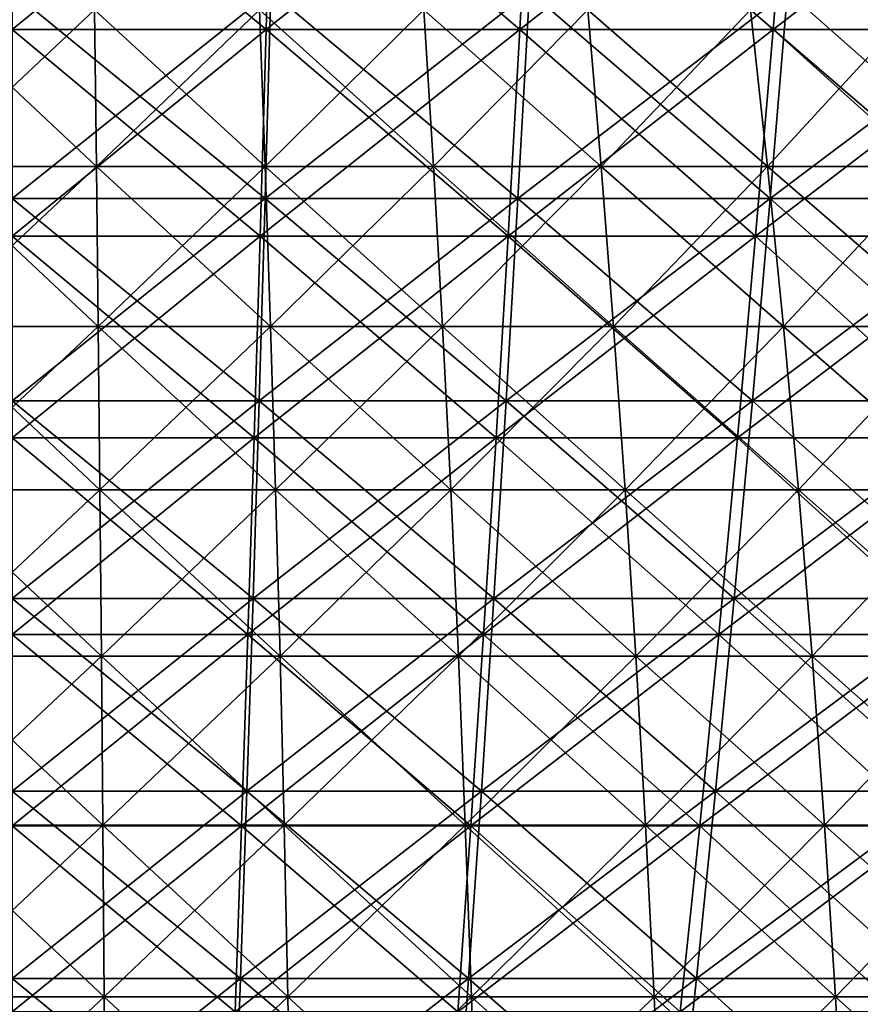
# Model space of a CAD drawing. Header units: millimetres. Extents: x -250 to 250, y 3898 to 4150.
# Tile 426 of 558: x 0 to 19, y 3962 to 3984. Entities that reach past the tile are written whole.
import ezdxf

# ---------------------------------------------------------------- set-up
doc = ezdxf.new("R2010")
doc.units = ezdxf.units.MM
doc.header["$LTSCALE"] = 5.599365
for name, color, linetype in [('10', 7, 'CONTINUOUS'), ('12', 7, 'CONTINUOUS'), ('2', 7, 'CONTINUOUS'), ('3', 7, 'CONTINUOUS'), ('4', 7, 'CONTINUOUS'), ('5', 7, 'CONTINUOUS')]:
    doc.layers.add(name, color=color, linetype=linetype)

msp = doc.modelspace()

# ---------------------------------------------------------------- linework, layer by layer
at = {"layer": '10', "color": 7, "linetype": 'Continuous', "true_color": 0xe0f2ff}
for points in [[(-1.883, 3980.636, 89.899), (1.883, 3980.636, 89.899), (-1.84, 3984.131, 87.855), (-1.883, 3980.636, 89.899)], [(-1.84, 3984.131, 87.855), (1.883, 3980.636, 89.899), (1.84, 3984.131, 87.855), (-1.84, 3984.131, 87.855)], [(1.883, 3980.636, 89.899), (5.646, 3980.636, 89.741), (1.84, 3984.131, 87.855), (1.883, 3980.636, 89.899)], [(1.84, 3984.131, 87.855), (5.646, 3980.636, 89.741), (5.518, 3984.131, 87.701), (1.84, 3984.131, 87.855)], [(5.646, 3980.636, 89.741), (9.399, 3980.636, 89.426), (5.518, 3984.131, 87.701), (5.646, 3980.636, 89.741)], [(5.518, 3984.131, 87.701), (9.399, 3980.636, 89.426), (9.185, 3984.131, 87.393), (5.518, 3984.131, 87.701)], [(9.399, 3980.636, 89.426), (13.136, 3980.636, 88.954), (9.185, 3984.131, 87.393), (9.399, 3980.636, 89.426)], [(9.185, 3984.131, 87.393), (13.136, 3980.636, 88.954), (12.837, 3984.131, 86.932), (9.185, 3984.131, 87.393)], [(13.136, 3980.636, 88.954), (16.849, 3980.636, 88.326), (12.837, 3984.131, 86.932), (13.136, 3980.636, 88.954)], [(12.837, 3984.131, 86.932), (16.849, 3980.636, 88.326), (16.466, 3984.131, 86.318), (12.837, 3984.131, 86.932)], [(16.849, 3980.636, 88.326), (20.533, 3980.636, 87.543), (16.466, 3984.131, 86.318), (16.849, 3980.636, 88.326)], [(16.466, 3984.131, 86.318), (20.533, 3980.636, 87.543), (20.066, 3984.131, 85.553), (16.466, 3984.131, 86.318)], [(-1.923, 3977.064, 91.803), (1.923, 3977.064, 91.803), (-1.883, 3980.636, 89.899), (-1.923, 3977.064, 91.803)], [(-1.883, 3980.636, 89.899), (1.923, 3977.064, 91.803), (1.883, 3980.636, 89.899), (-1.883, 3980.636, 89.899)], [(1.923, 3977.064, 91.803), (5.766, 3977.064, 91.642), (1.883, 3980.636, 89.899), (1.923, 3977.064, 91.803)], [(1.883, 3980.636, 89.899), (5.766, 3977.064, 91.642), (5.646, 3980.636, 89.741), (1.883, 3980.636, 89.899)], [(5.766, 3977.064, 91.642), (9.598, 3977.064, 91.32), (5.646, 3980.636, 89.741), (5.766, 3977.064, 91.642)], [(5.646, 3980.636, 89.741), (9.598, 3977.064, 91.32), (9.399, 3980.636, 89.426), (5.646, 3980.636, 89.741)], [(9.598, 3977.064, 91.32), (13.414, 3977.064, 90.838), (9.399, 3980.636, 89.426), (9.598, 3977.064, 91.32)], [(9.399, 3980.636, 89.426), (13.414, 3977.064, 90.838), (13.136, 3980.636, 88.954), (9.399, 3980.636, 89.426)], [(13.414, 3977.064, 90.838), (17.206, 3977.064, 90.197), (13.136, 3980.636, 88.954), (13.414, 3977.064, 90.838)], [(13.136, 3980.636, 88.954), (17.206, 3977.064, 90.197), (16.849, 3980.636, 88.326), (13.136, 3980.636, 88.954)], [(17.206, 3977.064, 90.197), (20.968, 3977.064, 89.397), (16.849, 3980.636, 88.326), (17.206, 3977.064, 90.197)], [(16.849, 3980.636, 88.326), (20.968, 3977.064, 89.397), (20.533, 3980.636, 87.543), (16.849, 3980.636, 88.326)], [(-1.96, 3973.419, 93.566), (1.96, 3973.419, 93.566), (-1.923, 3977.064, 91.803), (-1.96, 3973.419, 93.566)], [(-1.923, 3977.064, 91.803), (1.96, 3973.419, 93.566), (1.923, 3977.064, 91.803), (-1.923, 3977.064, 91.803)], [(1.96, 3973.419, 93.566), (5.876, 3973.419, 93.401), (1.923, 3977.064, 91.803), (1.96, 3973.419, 93.566)], [(1.923, 3977.064, 91.803), (5.876, 3973.419, 93.401), (5.766, 3977.064, 91.642), (1.923, 3977.064, 91.803)], [(5.876, 3973.419, 93.401), (9.782, 3973.419, 93.073), (5.766, 3977.064, 91.642), (5.876, 3973.419, 93.401)], [(5.766, 3977.064, 91.642), (9.782, 3973.419, 93.073), (9.598, 3977.064, 91.32), (5.766, 3977.064, 91.642)], [(9.782, 3973.419, 93.073), (13.671, 3973.419, 92.582), (9.598, 3977.064, 91.32), (9.782, 3973.419, 93.073)], [(9.598, 3977.064, 91.32), (13.671, 3973.419, 92.582), (13.414, 3977.064, 90.838), (9.598, 3977.064, 91.32)], [(13.671, 3973.419, 92.582), (17.536, 3973.419, 91.928), (13.414, 3977.064, 90.838), (13.671, 3973.419, 92.582)], [(13.414, 3977.064, 90.838), (17.536, 3973.419, 91.928), (17.206, 3977.064, 90.197), (13.414, 3977.064, 90.838)], [(17.536, 3973.419, 91.928), (21.37, 3973.419, 91.113), (17.206, 3977.064, 90.197), (17.536, 3973.419, 91.928)], [(17.206, 3977.064, 90.197), (21.37, 3973.419, 91.113), (20.968, 3977.064, 89.397), (17.206, 3977.064, 90.197)], [(-1.994, 3969.708, 95.184), (1.994, 3969.708, 95.184), (-1.96, 3973.419, 93.566), (-1.994, 3969.708, 95.184)], [(-1.96, 3973.419, 93.566), (1.994, 3969.708, 95.184), (1.96, 3973.419, 93.566), (-1.96, 3973.419, 93.566)], [(1.994, 3969.708, 95.184), (5.978, 3969.708, 95.017), (1.96, 3973.419, 93.566), (1.994, 3969.708, 95.184)], [(1.96, 3973.419, 93.566), (5.978, 3969.708, 95.017), (5.876, 3973.419, 93.401), (1.96, 3973.419, 93.566)], [(5.978, 3969.708, 95.017), (9.952, 3969.708, 94.683), (5.876, 3973.419, 93.401), (5.978, 3969.708, 95.017)], [(5.876, 3973.419, 93.401), (9.952, 3969.708, 94.683), (9.782, 3973.419, 93.073), (5.876, 3973.419, 93.401)], [(9.952, 3969.708, 94.683), (13.908, 3969.708, 94.183), (9.782, 3973.419, 93.073), (9.952, 3969.708, 94.683)], [(9.782, 3973.419, 93.073), (13.908, 3969.708, 94.183), (13.671, 3973.419, 92.582), (9.782, 3973.419, 93.073)], [(13.908, 3969.708, 94.183), (17.84, 3969.708, 93.518), (13.671, 3973.419, 92.582), (13.908, 3969.708, 94.183)], [(13.671, 3973.419, 92.582), (17.84, 3969.708, 93.518), (17.536, 3973.419, 91.928), (13.671, 3973.419, 92.582)], [(17.84, 3969.708, 93.518), (21.74, 3969.708, 92.689), (17.536, 3973.419, 91.928), (17.84, 3969.708, 93.518)], [(17.536, 3973.419, 91.928), (21.74, 3969.708, 92.689), (21.37, 3973.419, 91.113), (17.536, 3973.419, 91.928)], [(-2.025, 3965.936, 96.654), (2.025, 3965.936, 96.654), (-1.994, 3969.708, 95.184), (-2.025, 3965.936, 96.654)], [(-1.994, 3969.708, 95.184), (2.025, 3965.936, 96.654), (1.994, 3969.708, 95.184), (-1.994, 3969.708, 95.184)], [(2.025, 3965.936, 96.654), (6.07, 3965.936, 96.485), (1.994, 3969.708, 95.184), (2.025, 3965.936, 96.654)], [(1.994, 3969.708, 95.184), (6.07, 3965.936, 96.485), (5.978, 3969.708, 95.017), (1.994, 3969.708, 95.184)], [(6.07, 3965.936, 96.485), (10.105, 3965.936, 96.146), (5.978, 3969.708, 95.017), (6.07, 3965.936, 96.485)], [(5.978, 3969.708, 95.017), (10.105, 3965.936, 96.146), (9.952, 3969.708, 94.683), (5.978, 3969.708, 95.017)], [(10.105, 3965.936, 96.146), (14.123, 3965.936, 95.639), (9.952, 3969.708, 94.683), (10.105, 3965.936, 96.146)], [(9.952, 3969.708, 94.683), (14.123, 3965.936, 95.639), (13.908, 3969.708, 94.183), (9.952, 3969.708, 94.683)], [(14.123, 3965.936, 95.639), (18.115, 3965.936, 94.963), (13.908, 3969.708, 94.183), (14.123, 3965.936, 95.639)], [(13.908, 3969.708, 94.183), (18.115, 3965.936, 94.963), (17.84, 3969.708, 93.518), (13.908, 3969.708, 94.183)], [(18.115, 3965.936, 94.963), (22.076, 3965.936, 94.121), (17.84, 3969.708, 93.518), (18.115, 3965.936, 94.963)], [(17.84, 3969.708, 93.518), (22.076, 3965.936, 94.121), (21.74, 3969.708, 92.689), (17.84, 3969.708, 93.518)], [(-2.052, 3962.109, 97.976), (2.052, 3962.109, 97.976), (-2.025, 3965.936, 96.654), (-2.052, 3962.109, 97.976)], [(-2.025, 3965.936, 96.654), (2.052, 3962.109, 97.976), (2.025, 3965.936, 96.654), (-2.025, 3965.936, 96.654)], [(2.052, 3962.109, 97.976), (6.153, 3962.109, 97.804), (2.025, 3965.936, 96.654), (2.052, 3962.109, 97.976)], [(2.025, 3965.936, 96.654), (6.153, 3962.109, 97.804), (6.07, 3965.936, 96.485), (2.025, 3965.936, 96.654)], [(6.153, 3962.109, 97.804), (10.244, 3962.109, 97.461), (6.07, 3965.936, 96.485), (6.153, 3962.109, 97.804)], [(6.07, 3965.936, 96.485), (10.244, 3962.109, 97.461), (10.105, 3965.936, 96.146), (6.07, 3965.936, 96.485)], [(10.244, 3962.109, 97.461), (14.316, 3962.109, 96.946), (10.105, 3965.936, 96.146), (10.244, 3962.109, 97.461)], [(10.105, 3965.936, 96.146), (14.316, 3962.109, 96.946), (14.123, 3965.936, 95.639), (10.105, 3965.936, 96.146)], [(14.316, 3962.109, 96.946), (18.363, 3962.109, 96.262), (14.123, 3965.936, 95.639), (14.316, 3962.109, 96.946)], [(14.123, 3965.936, 95.639), (18.363, 3962.109, 96.262), (18.115, 3965.936, 94.963), (14.123, 3965.936, 95.639)], [(18.363, 3962.109, 96.262), (22.378, 3962.109, 95.408), (18.115, 3965.936, 94.963), (18.363, 3962.109, 96.262)], [(18.115, 3965.936, 94.963), (22.378, 3962.109, 95.408), (22.076, 3965.936, 94.121), (18.115, 3965.936, 94.963)], [(-2.077, 3958.234, 99.146), (2.077, 3958.234, 99.146), (-2.052, 3962.109, 97.976), (-2.077, 3958.234, 99.146)], [(-2.052, 3962.109, 97.976), (2.077, 3958.234, 99.146), (2.052, 3962.109, 97.976), (-2.052, 3962.109, 97.976)], [(2.077, 3958.234, 99.146), (6.227, 3958.234, 98.972), (2.052, 3962.109, 97.976), (2.077, 3958.234, 99.146)], [(2.052, 3962.109, 97.976), (6.227, 3958.234, 98.972), (6.153, 3962.109, 97.804), (2.052, 3962.109, 97.976)], [(6.227, 3958.234, 98.972), (10.366, 3958.234, 98.625), (6.153, 3962.109, 97.804), (6.227, 3958.234, 98.972)], [(6.153, 3962.109, 97.804), (10.366, 3958.234, 98.625), (10.244, 3962.109, 97.461), (6.153, 3962.109, 97.804)], [(10.366, 3958.234, 98.625), (14.487, 3958.234, 98.104), (10.244, 3962.109, 97.461), (10.366, 3958.234, 98.625)], [(10.244, 3962.109, 97.461), (14.487, 3958.234, 98.104), (14.316, 3962.109, 96.946), (10.244, 3962.109, 97.461)], [(14.487, 3958.234, 98.104), (18.582, 3958.234, 97.411), (14.316, 3962.109, 96.946), (14.487, 3958.234, 98.104)], [(14.316, 3962.109, 96.946), (18.582, 3958.234, 97.411), (18.363, 3962.109, 96.262), (14.316, 3962.109, 96.946)], [(18.582, 3958.234, 97.411), (22.645, 3958.234, 96.548), (18.363, 3962.109, 96.262), (18.582, 3958.234, 97.411)], [(18.363, 3962.109, 96.262), (22.645, 3958.234, 96.548), (22.378, 3962.109, 95.408), (18.363, 3962.109, 96.262)]]:
    msp.add_3dface(points, dxfattribs=at)
at = {"layer": '12', "color": 7, "linetype": 'Continuous', "true_color": 0xe0f2ff}
for points in [[(1.883, 3980.636, -89.899), (-1.883, 3980.636, -89.899), (1.84, 3984.131, -87.855), (1.883, 3980.636, -89.899)], [(1.84, 3984.131, -87.855), (-1.883, 3980.636, -89.899), (-1.84, 3984.131, -87.855), (1.84, 3984.131, -87.855)], [(5.518, 3984.131, -87.701), (1.883, 3980.636, -89.899), (1.84, 3984.131, -87.855), (5.518, 3984.131, -87.701)], [(5.646, 3980.636, -89.741), (1.883, 3980.636, -89.899), (5.518, 3984.131, -87.701), (5.646, 3980.636, -89.741)], [(9.185, 3984.131, -87.393), (5.646, 3980.636, -89.741), (5.518, 3984.131, -87.701), (9.185, 3984.131, -87.393)], [(9.399, 3980.636, -89.426), (5.646, 3980.636, -89.741), (9.185, 3984.131, -87.393), (9.399, 3980.636, -89.426)], [(12.837, 3984.131, -86.932), (9.399, 3980.636, -89.426), (9.185, 3984.131, -87.393), (12.837, 3984.131, -86.932)], [(13.136, 3980.636, -88.954), (9.399, 3980.636, -89.426), (12.837, 3984.131, -86.932), (13.136, 3980.636, -88.954)], [(16.466, 3984.131, -86.318), (13.136, 3980.636, -88.954), (12.837, 3984.131, -86.932), (16.466, 3984.131, -86.318)], [(16.849, 3980.636, -88.326), (13.136, 3980.636, -88.954), (16.466, 3984.131, -86.318), (16.849, 3980.636, -88.326)], [(20.066, 3984.131, -85.553), (16.849, 3980.636, -88.326), (16.466, 3984.131, -86.318), (20.066, 3984.131, -85.553)], [(20.533, 3980.636, -87.543), (16.849, 3980.636, -88.326), (20.066, 3984.131, -85.553), (20.533, 3980.636, -87.543)], [(1.923, 3977.064, -91.803), (-1.923, 3977.064, -91.803), (1.883, 3980.636, -89.899), (1.923, 3977.064, -91.803)], [(1.883, 3980.636, -89.899), (-1.923, 3977.064, -91.803), (-1.883, 3980.636, -89.899), (1.883, 3980.636, -89.899)], [(5.646, 3980.636, -89.741), (1.923, 3977.064, -91.803), (1.883, 3980.636, -89.899), (5.646, 3980.636, -89.741)], [(5.766, 3977.064, -91.642), (1.923, 3977.064, -91.803), (5.646, 3980.636, -89.741), (5.766, 3977.064, -91.642)], [(9.399, 3980.636, -89.426), (5.766, 3977.064, -91.642), (5.646, 3980.636, -89.741), (9.399, 3980.636, -89.426)], [(9.598, 3977.064, -91.32), (5.766, 3977.064, -91.642), (9.399, 3980.636, -89.426), (9.598, 3977.064, -91.32)], [(13.136, 3980.636, -88.954), (9.598, 3977.064, -91.32), (9.399, 3980.636, -89.426), (13.136, 3980.636, -88.954)], [(13.414, 3977.064, -90.838), (9.598, 3977.064, -91.32), (13.136, 3980.636, -88.954), (13.414, 3977.064, -90.838)], [(16.849, 3980.636, -88.326), (13.414, 3977.064, -90.838), (13.136, 3980.636, -88.954), (16.849, 3980.636, -88.326)], [(17.206, 3977.064, -90.197), (13.414, 3977.064, -90.838), (16.849, 3980.636, -88.326), (17.206, 3977.064, -90.197)], [(20.533, 3980.636, -87.543), (17.206, 3977.064, -90.197), (16.849, 3980.636, -88.326), (20.533, 3980.636, -87.543)], [(20.968, 3977.064, -89.397), (17.206, 3977.064, -90.197), (20.533, 3980.636, -87.543), (20.968, 3977.064, -89.397)], [(1.96, 3973.419, -93.566), (-1.96, 3973.419, -93.566), (1.923, 3977.064, -91.803), (1.96, 3973.419, -93.566)], [(1.923, 3977.064, -91.803), (-1.96, 3973.419, -93.566), (-1.923, 3977.064, -91.803), (1.923, 3977.064, -91.803)], [(5.766, 3977.064, -91.642), (1.96, 3973.419, -93.566), (1.923, 3977.064, -91.803), (5.766, 3977.064, -91.642)], [(5.876, 3973.419, -93.401), (1.96, 3973.419, -93.566), (5.766, 3977.064, -91.642), (5.876, 3973.419, -93.401)], [(9.598, 3977.064, -91.32), (5.876, 3973.419, -93.401), (5.766, 3977.064, -91.642), (9.598, 3977.064, -91.32)], [(9.782, 3973.419, -93.073), (5.876, 3973.419, -93.401), (9.598, 3977.064, -91.32), (9.782, 3973.419, -93.073)], [(13.414, 3977.064, -90.838), (9.782, 3973.419, -93.073), (9.598, 3977.064, -91.32), (13.414, 3977.064, -90.838)], [(13.671, 3973.419, -92.582), (9.782, 3973.419, -93.073), (13.414, 3977.064, -90.838), (13.671, 3973.419, -92.582)], [(17.206, 3977.064, -90.197), (13.671, 3973.419, -92.582), (13.414, 3977.064, -90.838), (17.206, 3977.064, -90.197)], [(17.536, 3973.419, -91.928), (13.671, 3973.419, -92.582), (17.206, 3977.064, -90.197), (17.536, 3973.419, -91.928)], [(20.968, 3977.064, -89.397), (17.536, 3973.419, -91.928), (17.206, 3977.064, -90.197), (20.968, 3977.064, -89.397)], [(21.37, 3973.419, -91.113), (17.536, 3973.419, -91.928), (20.968, 3977.064, -89.397), (21.37, 3973.419, -91.113)], [(1.994, 3969.708, -95.184), (-1.994, 3969.708, -95.184), (1.96, 3973.419, -93.566), (1.994, 3969.708, -95.184)], [(1.96, 3973.419, -93.566), (-1.994, 3969.708, -95.184), (-1.96, 3973.419, -93.566), (1.96, 3973.419, -93.566)], [(5.876, 3973.419, -93.401), (1.994, 3969.708, -95.184), (1.96, 3973.419, -93.566), (5.876, 3973.419, -93.401)], [(5.978, 3969.708, -95.017), (1.994, 3969.708, -95.184), (5.876, 3973.419, -93.401), (5.978, 3969.708, -95.017)], [(9.782, 3973.419, -93.073), (5.978, 3969.708, -95.017), (5.876, 3973.419, -93.401), (9.782, 3973.419, -93.073)], [(9.952, 3969.708, -94.683), (5.978, 3969.708, -95.017), (9.782, 3973.419, -93.073), (9.952, 3969.708, -94.683)], [(13.671, 3973.419, -92.582), (9.952, 3969.708, -94.683), (9.782, 3973.419, -93.073), (13.671, 3973.419, -92.582)], [(13.908, 3969.708, -94.183), (9.952, 3969.708, -94.683), (13.671, 3973.419, -92.582), (13.908, 3969.708, -94.183)], [(17.536, 3973.419, -91.928), (13.908, 3969.708, -94.183), (13.671, 3973.419, -92.582), (17.536, 3973.419, -91.928)], [(17.84, 3969.708, -93.518), (13.908, 3969.708, -94.183), (17.536, 3973.419, -91.928), (17.84, 3969.708, -93.518)], [(21.37, 3973.419, -91.113), (17.84, 3969.708, -93.518), (17.536, 3973.419, -91.928), (21.37, 3973.419, -91.113)], [(21.74, 3969.708, -92.689), (17.84, 3969.708, -93.518), (21.37, 3973.419, -91.113), (21.74, 3969.708, -92.689)], [(2.025, 3965.936, -96.654), (-2.025, 3965.936, -96.654), (1.994, 3969.708, -95.184), (2.025, 3965.936, -96.654)], [(1.994, 3969.708, -95.184), (-2.025, 3965.936, -96.654), (-1.994, 3969.708, -95.184), (1.994, 3969.708, -95.184)], [(5.978, 3969.708, -95.017), (2.025, 3965.936, -96.654), (1.994, 3969.708, -95.184), (5.978, 3969.708, -95.017)], [(6.07, 3965.936, -96.485), (2.025, 3965.936, -96.654), (5.978, 3969.708, -95.017), (6.07, 3965.936, -96.485)], [(9.952, 3969.708, -94.683), (6.07, 3965.936, -96.485), (5.978, 3969.708, -95.017), (9.952, 3969.708, -94.683)], [(10.105, 3965.936, -96.146), (6.07, 3965.936, -96.485), (9.952, 3969.708, -94.683), (10.105, 3965.936, -96.146)], [(13.908, 3969.708, -94.183), (10.105, 3965.936, -96.146), (9.952, 3969.708, -94.683), (13.908, 3969.708, -94.183)], [(14.123, 3965.936, -95.639), (10.105, 3965.936, -96.146), (13.908, 3969.708, -94.183), (14.123, 3965.936, -95.639)], [(17.84, 3969.708, -93.518), (14.123, 3965.936, -95.639), (13.908, 3969.708, -94.183), (17.84, 3969.708, -93.518)], [(18.115, 3965.936, -94.963), (14.123, 3965.936, -95.639), (17.84, 3969.708, -93.518), (18.115, 3965.936, -94.963)], [(21.74, 3969.708, -92.689), (18.115, 3965.936, -94.963), (17.84, 3969.708, -93.518), (21.74, 3969.708, -92.689)], [(22.076, 3965.936, -94.121), (18.115, 3965.936, -94.963), (21.74, 3969.708, -92.689), (22.076, 3965.936, -94.121)], [(2.052, 3962.109, -97.976), (-2.052, 3962.109, -97.976), (2.025, 3965.936, -96.654), (2.052, 3962.109, -97.976)], [(2.025, 3965.936, -96.654), (-2.052, 3962.109, -97.976), (-2.025, 3965.936, -96.654), (2.025, 3965.936, -96.654)], [(6.07, 3965.936, -96.485), (2.052, 3962.109, -97.976), (2.025, 3965.936, -96.654), (6.07, 3965.936, -96.485)], [(6.153, 3962.109, -97.804), (2.052, 3962.109, -97.976), (6.07, 3965.936, -96.485), (6.153, 3962.109, -97.804)], [(10.105, 3965.936, -96.146), (6.153, 3962.109, -97.804), (6.07, 3965.936, -96.485), (10.105, 3965.936, -96.146)], [(10.244, 3962.109, -97.461), (6.153, 3962.109, -97.804), (10.105, 3965.936, -96.146), (10.244, 3962.109, -97.461)], [(14.123, 3965.936, -95.639), (10.244, 3962.109, -97.461), (10.105, 3965.936, -96.146), (14.123, 3965.936, -95.639)], [(14.316, 3962.109, -96.946), (10.244, 3962.109, -97.461), (14.123, 3965.936, -95.639), (14.316, 3962.109, -96.946)], [(18.115, 3965.936, -94.963), (14.316, 3962.109, -96.946), (14.123, 3965.936, -95.639), (18.115, 3965.936, -94.963)], [(18.363, 3962.109, -96.262), (14.316, 3962.109, -96.946), (18.115, 3965.936, -94.963), (18.363, 3962.109, -96.262)], [(22.076, 3965.936, -94.121), (18.363, 3962.109, -96.262), (18.115, 3965.936, -94.963), (22.076, 3965.936, -94.121)], [(22.378, 3962.109, -95.408), (18.363, 3962.109, -96.262), (22.076, 3965.936, -94.121), (22.378, 3962.109, -95.408)], [(2.077, 3958.234, -99.146), (-2.077, 3958.234, -99.146), (2.052, 3962.109, -97.976), (2.077, 3958.234, -99.146)], [(2.052, 3962.109, -97.976), (-2.077, 3958.234, -99.146), (-2.052, 3962.109, -97.976), (2.052, 3962.109, -97.976)], [(6.153, 3962.109, -97.804), (2.077, 3958.234, -99.146), (2.052, 3962.109, -97.976), (6.153, 3962.109, -97.804)], [(6.227, 3958.234, -98.972), (2.077, 3958.234, -99.146), (6.153, 3962.109, -97.804), (6.227, 3958.234, -98.972)], [(10.244, 3962.109, -97.461), (6.227, 3958.234, -98.972), (6.153, 3962.109, -97.804), (10.244, 3962.109, -97.461)], [(10.366, 3958.234, -98.625), (6.227, 3958.234, -98.972), (10.244, 3962.109, -97.461), (10.366, 3958.234, -98.625)], [(14.316, 3962.109, -96.946), (10.366, 3958.234, -98.625), (10.244, 3962.109, -97.461), (14.316, 3962.109, -96.946)], [(14.487, 3958.234, -98.104), (10.366, 3958.234, -98.625), (14.316, 3962.109, -96.946), (14.487, 3958.234, -98.104)], [(18.363, 3962.109, -96.262), (14.487, 3958.234, -98.104), (14.316, 3962.109, -96.946), (18.363, 3962.109, -96.262)], [(18.582, 3958.234, -97.411), (14.487, 3958.234, -98.104), (18.363, 3962.109, -96.262), (18.582, 3958.234, -97.411)], [(22.378, 3962.109, -95.408), (18.582, 3958.234, -97.411), (18.363, 3962.109, -96.262), (22.378, 3962.109, -95.408)], [(22.645, 3958.234, -96.548), (18.582, 3958.234, -97.411), (22.378, 3962.109, -95.408), (22.645, 3958.234, -96.548)]]:
    msp.add_3dface(points, dxfattribs=at)
at = {"layer": '2', "color": 251, "linetype": 'Continuous', "true_color": 0x504f50}
for points in [[(5.643, 3979.919, -183.141), (0, 3979.919, -183.228), (5.771, 3984.542, -187.324), (5.643, 3979.919, -183.141)], [(5.771, 3984.542, -187.324), (0, 3979.919, -183.228), (0, 3984.542, -187.413), (5.771, 3984.542, -187.324)], [(11.28, 3979.919, -182.881), (5.643, 3979.919, -183.141), (11.537, 3984.542, -187.057), (11.28, 3979.919, -182.881)], [(11.537, 3984.542, -187.057), (5.643, 3979.919, -183.141), (5.771, 3984.542, -187.324), (11.537, 3984.542, -187.057)], [(16.906, 3979.919, -182.446), (11.28, 3979.919, -182.881), (17.292, 3984.542, -186.613), (16.906, 3979.919, -182.446)], [(17.292, 3984.542, -186.613), (11.28, 3979.919, -182.881), (11.537, 3984.542, -187.057), (17.292, 3984.542, -186.613)], [(22.517, 3979.919, -181.839), (16.906, 3979.919, -182.446), (23.031, 3984.542, -185.992), (22.517, 3979.919, -181.839)], [(23.031, 3984.542, -185.992), (16.906, 3979.919, -182.446), (17.292, 3984.542, -186.613), (23.031, 3984.542, -185.992)], [(5.51, 3975.403, -178.845), (0, 3975.403, -178.93), (5.643, 3979.919, -183.141), (5.51, 3975.403, -178.845)], [(5.643, 3979.919, -183.141), (0, 3975.403, -178.93), (0, 3979.919, -183.228), (5.643, 3979.919, -183.141)], [(11.015, 3975.403, -178.59), (5.51, 3975.403, -178.845), (11.28, 3979.919, -182.881), (11.015, 3975.403, -178.59)], [(11.28, 3979.919, -182.881), (5.51, 3975.403, -178.845), (5.643, 3979.919, -183.141), (11.28, 3979.919, -182.881)], [(16.51, 3975.403, -178.166), (11.015, 3975.403, -178.59), (16.906, 3979.919, -182.446), (16.51, 3975.403, -178.166)], [(16.906, 3979.919, -182.446), (11.015, 3975.403, -178.59), (11.28, 3979.919, -182.881), (16.906, 3979.919, -182.446)], [(21.988, 3975.403, -177.573), (16.51, 3975.403, -178.166), (22.517, 3979.919, -181.839), (21.988, 3975.403, -177.573)], [(22.517, 3979.919, -181.839), (16.51, 3975.403, -178.166), (16.906, 3979.919, -182.446), (22.517, 3979.919, -181.839)], [(5.374, 3970.995, -174.437), (0, 3970.995, -174.52), (5.51, 3975.403, -178.845), (5.374, 3970.995, -174.437)], [(5.51, 3975.403, -178.845), (0, 3970.995, -174.52), (0, 3975.403, -178.93), (5.51, 3975.403, -178.845)], [(10.744, 3970.995, -174.189), (5.374, 3970.995, -174.437), (11.015, 3975.403, -178.59), (10.744, 3970.995, -174.189)], [(11.015, 3975.403, -178.59), (5.374, 3970.995, -174.437), (5.51, 3975.403, -178.845), (11.015, 3975.403, -178.59)], [(16.103, 3970.995, -173.775), (10.744, 3970.995, -174.189), (16.51, 3975.403, -178.166), (16.103, 3970.995, -173.775)], [(16.51, 3975.403, -178.166), (10.744, 3970.995, -174.189), (11.015, 3975.403, -178.59), (16.51, 3975.403, -178.166)], [(21.446, 3970.995, -173.197), (16.103, 3970.995, -173.775), (21.988, 3975.403, -177.573), (21.446, 3970.995, -173.197)], [(21.988, 3975.403, -177.573), (16.103, 3970.995, -173.775), (16.51, 3975.403, -178.166), (21.988, 3975.403, -177.573)], [(5.235, 3966.698, -169.921), (0, 3966.698, -170.001), (5.374, 3970.995, -174.437), (5.235, 3966.698, -169.921)], [(5.374, 3970.995, -174.437), (0, 3966.698, -170.001), (0, 3970.995, -174.52), (5.374, 3970.995, -174.437)], [(10.465, 3966.698, -169.679), (5.235, 3966.698, -169.921), (10.744, 3970.995, -174.189), (10.465, 3966.698, -169.679)], [(10.744, 3970.995, -174.189), (5.235, 3966.698, -169.921), (5.374, 3970.995, -174.437), (10.744, 3970.995, -174.189)], [(15.686, 3966.698, -169.276), (10.465, 3966.698, -169.679), (16.103, 3970.995, -173.775), (15.686, 3966.698, -169.276)], [(16.103, 3970.995, -173.775), (10.465, 3966.698, -169.679), (10.744, 3970.995, -174.189), (16.103, 3970.995, -173.775)], [(20.891, 3966.698, -168.713), (15.686, 3966.698, -169.276), (21.446, 3970.995, -173.197), (20.891, 3966.698, -168.713)], [(21.446, 3970.995, -173.197), (15.686, 3966.698, -169.276), (16.103, 3970.995, -173.775), (21.446, 3970.995, -173.197)], [(5.093, 3962.516, -165.299), (0, 3962.516, -165.377), (5.235, 3966.698, -169.921), (5.093, 3962.516, -165.299)], [(5.235, 3966.698, -169.921), (0, 3962.516, -165.377), (0, 3966.698, -170.001), (5.235, 3966.698, -169.921)], [(10.181, 3962.516, -165.064), (5.093, 3962.516, -165.299), (10.465, 3966.698, -169.679), (10.181, 3962.516, -165.064)], [(10.465, 3966.698, -169.679), (5.093, 3962.516, -165.299), (5.235, 3966.698, -169.921), (10.465, 3966.698, -169.679)], [(15.259, 3962.516, -164.672), (10.181, 3962.516, -165.064), (15.686, 3966.698, -169.276), (15.259, 3962.516, -164.672)], [(15.686, 3966.698, -169.276), (10.181, 3962.516, -165.064), (10.465, 3966.698, -169.679), (15.686, 3966.698, -169.276)], [(20.323, 3962.516, -164.124), (15.259, 3962.516, -164.672), (20.891, 3966.698, -168.713), (20.323, 3962.516, -164.124)], [(20.891, 3966.698, -168.713), (15.259, 3962.516, -164.672), (15.686, 3966.698, -169.276), (20.891, 3966.698, -168.713)], [(4.947, 3958.45, -160.574), (0, 3958.45, -160.65), (5.093, 3962.516, -165.299), (4.947, 3958.45, -160.574)], [(5.093, 3962.516, -165.299), (0, 3958.45, -160.65), (0, 3962.516, -165.377), (5.093, 3962.516, -165.299)], [(9.89, 3958.45, -160.346), (4.947, 3958.45, -160.574), (10.181, 3962.516, -165.064), (9.89, 3958.45, -160.346)], [(10.181, 3962.516, -165.064), (4.947, 3958.45, -160.574), (5.093, 3962.516, -165.299), (10.181, 3962.516, -165.064)], [(14.823, 3958.45, -159.965), (9.89, 3958.45, -160.346), (15.259, 3962.516, -164.672), (14.823, 3958.45, -159.965)], [(15.259, 3962.516, -164.672), (9.89, 3958.45, -160.346), (10.181, 3962.516, -165.064), (15.259, 3962.516, -164.672)], [(19.742, 3958.45, -159.433), (14.823, 3958.45, -159.965), (20.323, 3962.516, -164.124), (19.742, 3958.45, -159.433)], [(20.323, 3962.516, -164.124), (14.823, 3958.45, -159.965), (15.259, 3962.516, -164.672), (20.323, 3962.516, -164.124)]]:
    msp.add_3dface(points, dxfattribs=at)
at = {"layer": '3', "color": 251, "linetype": 'Continuous', "true_color": 0x504f50}
for points in [[(0, 3979.919, 183.228), (5.643, 3979.919, 183.141), (0, 3984.542, 187.413), (0, 3979.919, 183.228)], [(0, 3984.542, 187.413), (5.643, 3979.919, 183.141), (5.771, 3984.542, 187.324), (0, 3984.542, 187.413)], [(5.643, 3979.919, 183.141), (11.28, 3979.919, 182.881), (5.771, 3984.542, 187.324), (5.643, 3979.919, 183.141)], [(5.771, 3984.542, 187.324), (11.28, 3979.919, 182.881), (11.537, 3984.542, 187.057), (5.771, 3984.542, 187.324)], [(11.28, 3979.919, 182.881), (16.906, 3979.919, 182.446), (11.537, 3984.542, 187.057), (11.28, 3979.919, 182.881)], [(11.537, 3984.542, 187.057), (16.906, 3979.919, 182.446), (17.292, 3984.542, 186.613), (11.537, 3984.542, 187.057)], [(16.906, 3979.919, 182.446), (22.517, 3979.919, 181.839), (17.292, 3984.542, 186.613), (16.906, 3979.919, 182.446)], [(17.292, 3984.542, 186.613), (22.517, 3979.919, 181.839), (23.031, 3984.542, 185.992), (17.292, 3984.542, 186.613)], [(0, 3975.403, 178.93), (5.51, 3975.403, 178.845), (0, 3979.919, 183.228), (0, 3975.403, 178.93)], [(0, 3979.919, 183.228), (5.51, 3975.403, 178.845), (5.643, 3979.919, 183.141), (0, 3979.919, 183.228)], [(5.51, 3975.403, 178.845), (11.015, 3975.403, 178.59), (5.643, 3979.919, 183.141), (5.51, 3975.403, 178.845)], [(5.643, 3979.919, 183.141), (11.015, 3975.403, 178.59), (11.28, 3979.919, 182.881), (5.643, 3979.919, 183.141)], [(11.015, 3975.403, 178.59), (16.51, 3975.403, 178.166), (11.28, 3979.919, 182.881), (11.015, 3975.403, 178.59)], [(11.28, 3979.919, 182.881), (16.51, 3975.403, 178.166), (16.906, 3979.919, 182.446), (11.28, 3979.919, 182.881)], [(16.51, 3975.403, 178.166), (21.988, 3975.403, 177.573), (16.906, 3979.919, 182.446), (16.51, 3975.403, 178.166)], [(16.906, 3979.919, 182.446), (21.988, 3975.403, 177.573), (22.517, 3979.919, 181.839), (16.906, 3979.919, 182.446)], [(0, 3970.995, 174.52), (5.374, 3970.995, 174.437), (0, 3975.403, 178.93), (0, 3970.995, 174.52)], [(0, 3975.403, 178.93), (5.374, 3970.995, 174.437), (5.51, 3975.403, 178.845), (0, 3975.403, 178.93)], [(5.374, 3970.995, 174.437), (10.744, 3970.995, 174.189), (5.51, 3975.403, 178.845), (5.374, 3970.995, 174.437)], [(5.51, 3975.403, 178.845), (10.744, 3970.995, 174.189), (11.015, 3975.403, 178.59), (5.51, 3975.403, 178.845)], [(10.744, 3970.995, 174.189), (16.103, 3970.995, 173.775), (11.015, 3975.403, 178.59), (10.744, 3970.995, 174.189)], [(11.015, 3975.403, 178.59), (16.103, 3970.995, 173.775), (16.51, 3975.403, 178.166), (11.015, 3975.403, 178.59)], [(16.103, 3970.995, 173.775), (21.446, 3970.995, 173.197), (16.51, 3975.403, 178.166), (16.103, 3970.995, 173.775)], [(16.51, 3975.403, 178.166), (21.446, 3970.995, 173.197), (21.988, 3975.403, 177.573), (16.51, 3975.403, 178.166)], [(0, 3966.698, 170.001), (5.235, 3966.698, 169.921), (0, 3970.995, 174.52), (0, 3966.698, 170.001)], [(0, 3970.995, 174.52), (5.235, 3966.698, 169.921), (5.374, 3970.995, 174.437), (0, 3970.995, 174.52)], [(5.235, 3966.698, 169.921), (10.465, 3966.698, 169.679), (5.374, 3970.995, 174.437), (5.235, 3966.698, 169.921)], [(5.374, 3970.995, 174.437), (10.465, 3966.698, 169.679), (10.744, 3970.995, 174.189), (5.374, 3970.995, 174.437)], [(10.465, 3966.698, 169.679), (15.686, 3966.698, 169.276), (10.744, 3970.995, 174.189), (10.465, 3966.698, 169.679)], [(10.744, 3970.995, 174.189), (15.686, 3966.698, 169.276), (16.103, 3970.995, 173.775), (10.744, 3970.995, 174.189)], [(15.686, 3966.698, 169.276), (20.891, 3966.698, 168.713), (16.103, 3970.995, 173.775), (15.686, 3966.698, 169.276)], [(16.103, 3970.995, 173.775), (20.891, 3966.698, 168.713), (21.446, 3970.995, 173.197), (16.103, 3970.995, 173.775)], [(0, 3962.516, 165.377), (5.093, 3962.516, 165.299), (0, 3966.698, 170.001), (0, 3962.516, 165.377)], [(0, 3966.698, 170.001), (5.093, 3962.516, 165.299), (5.235, 3966.698, 169.921), (0, 3966.698, 170.001)], [(5.093, 3962.516, 165.299), (10.181, 3962.516, 165.064), (5.235, 3966.698, 169.921), (5.093, 3962.516, 165.299)], [(5.235, 3966.698, 169.921), (10.181, 3962.516, 165.064), (10.465, 3966.698, 169.679), (5.235, 3966.698, 169.921)], [(10.181, 3962.516, 165.064), (15.259, 3962.516, 164.672), (10.465, 3966.698, 169.679), (10.181, 3962.516, 165.064)], [(10.465, 3966.698, 169.679), (15.259, 3962.516, 164.672), (15.686, 3966.698, 169.276), (10.465, 3966.698, 169.679)], [(15.259, 3962.516, 164.672), (20.323, 3962.516, 164.124), (15.686, 3966.698, 169.276), (15.259, 3962.516, 164.672)], [(15.686, 3966.698, 169.276), (20.323, 3962.516, 164.124), (20.891, 3966.698, 168.713), (15.686, 3966.698, 169.276)], [(0, 3958.45, 160.65), (4.947, 3958.45, 160.574), (0, 3962.516, 165.377), (0, 3958.45, 160.65)], [(0, 3962.516, 165.377), (4.947, 3958.45, 160.574), (5.093, 3962.516, 165.299), (0, 3962.516, 165.377)], [(4.947, 3958.45, 160.574), (9.89, 3958.45, 160.346), (5.093, 3962.516, 165.299), (4.947, 3958.45, 160.574)], [(5.093, 3962.516, 165.299), (9.89, 3958.45, 160.346), (10.181, 3962.516, 165.064), (5.093, 3962.516, 165.299)], [(9.89, 3958.45, 160.346), (14.823, 3958.45, 159.965), (10.181, 3962.516, 165.064), (9.89, 3958.45, 160.346)], [(10.181, 3962.516, 165.064), (14.823, 3958.45, 159.965), (15.259, 3962.516, 164.672), (10.181, 3962.516, 165.064)], [(14.823, 3958.45, 159.965), (19.742, 3958.45, 159.433), (15.259, 3962.516, 164.672), (14.823, 3958.45, 159.965)], [(15.259, 3962.516, 164.672), (19.742, 3958.45, 159.433), (20.323, 3962.516, 164.124), (15.259, 3962.516, 164.672)]]:
    msp.add_3dface(points, dxfattribs=at)
at = {"layer": '4', "color": 155, "linetype": 'Continuous', "true_color": 0x4a708c}
for points in [[(5.665, 3983.691, 183.884), (0, 3983.691, 183.971), (5.793, 3988.407, 188.037), (5.665, 3983.691, 183.884)], [(5.793, 3988.407, 188.037), (0, 3983.691, 183.971), (0, 3988.407, 188.127), (5.793, 3988.407, 188.037)], [(11.325, 3983.691, 183.622), (5.665, 3983.691, 183.884), (11.581, 3988.407, 187.77), (11.325, 3983.691, 183.622)], [(11.581, 3988.407, 187.77), (5.665, 3983.691, 183.884), (5.793, 3988.407, 188.037), (11.581, 3988.407, 187.77)], [(16.975, 3983.691, 183.186), (11.325, 3983.691, 183.622), (17.358, 3988.407, 187.324), (16.975, 3983.691, 183.186)], [(17.358, 3988.407, 187.324), (11.325, 3983.691, 183.622), (11.581, 3988.407, 187.77), (17.358, 3988.407, 187.324)], [(22.608, 3983.691, 182.576), (16.975, 3983.691, 183.186), (23.119, 3988.407, 186.701), (22.608, 3983.691, 182.576)], [(23.119, 3988.407, 186.701), (16.975, 3983.691, 183.186), (17.358, 3988.407, 187.324), (23.119, 3988.407, 186.701)], [(5.534, 3979.082, 179.612), (0, 3979.082, 179.697), (5.665, 3983.691, 183.884), (5.534, 3979.082, 179.612)], [(5.665, 3983.691, 183.884), (0, 3979.082, 179.697), (0, 3983.691, 183.971), (5.665, 3983.691, 183.884)], [(11.062, 3979.082, 179.356), (5.534, 3979.082, 179.612), (11.325, 3983.691, 183.622), (11.062, 3979.082, 179.356)], [(11.325, 3983.691, 183.622), (5.534, 3979.082, 179.612), (5.665, 3983.691, 183.884), (11.325, 3983.691, 183.622)], [(16.58, 3979.082, 178.93), (11.062, 3979.082, 179.356), (16.975, 3983.691, 183.186), (16.58, 3979.082, 178.93)], [(16.975, 3983.691, 183.186), (11.062, 3979.082, 179.356), (11.325, 3983.691, 183.622), (16.975, 3983.691, 183.186)], [(22.083, 3979.082, 178.335), (16.58, 3979.082, 178.93), (22.608, 3983.691, 182.576), (22.083, 3979.082, 178.335)], [(22.608, 3983.691, 182.576), (16.58, 3979.082, 178.93), (16.975, 3983.691, 183.186), (22.608, 3983.691, 182.576)], [(5.399, 3974.582, 175.224), (0, 3974.582, 175.307), (5.534, 3979.082, 179.612), (5.399, 3974.582, 175.224)], [(5.534, 3979.082, 179.612), (0, 3974.582, 175.307), (0, 3979.082, 179.697), (5.534, 3979.082, 179.612)], [(10.792, 3974.582, 174.975), (5.399, 3974.582, 175.224), (11.062, 3979.082, 179.356), (10.792, 3974.582, 174.975)], [(11.062, 3979.082, 179.356), (5.399, 3974.582, 175.224), (5.534, 3979.082, 179.612), (11.062, 3979.082, 179.356)], [(16.175, 3974.582, 174.56), (10.792, 3974.582, 174.975), (16.58, 3979.082, 178.93), (16.175, 3974.582, 174.56)], [(16.58, 3979.082, 178.93), (10.792, 3974.582, 174.975), (11.062, 3979.082, 179.356), (16.58, 3979.082, 178.93)], [(21.543, 3974.582, 173.979), (16.175, 3974.582, 174.56), (22.083, 3979.082, 178.335), (21.543, 3974.582, 173.979)], [(22.083, 3979.082, 178.335), (16.175, 3974.582, 174.56), (16.58, 3979.082, 178.93), (22.083, 3979.082, 178.335)], [(5.26, 3970.196, 170.724), (0, 3970.196, 170.805), (5.399, 3974.582, 175.224), (5.26, 3970.196, 170.724)], [(5.399, 3974.582, 175.224), (0, 3970.196, 170.805), (0, 3974.582, 175.307), (5.399, 3974.582, 175.224)], [(10.515, 3970.196, 170.481), (5.26, 3970.196, 170.724), (10.792, 3974.582, 174.975), (10.515, 3970.196, 170.481)], [(10.792, 3974.582, 174.975), (5.26, 3970.196, 170.724), (5.399, 3974.582, 175.224), (10.792, 3974.582, 174.975)], [(15.76, 3970.196, 170.077), (10.515, 3970.196, 170.481), (16.175, 3974.582, 174.56), (15.76, 3970.196, 170.077)], [(16.175, 3974.582, 174.56), (10.515, 3970.196, 170.481), (10.792, 3974.582, 174.975), (16.175, 3974.582, 174.56)], [(20.99, 3970.196, 169.511), (15.76, 3970.196, 170.077), (21.543, 3974.582, 173.979), (20.99, 3970.196, 169.511)], [(21.543, 3974.582, 173.979), (15.76, 3970.196, 170.077), (16.175, 3974.582, 174.56), (21.543, 3974.582, 173.979)], [(5.118, 3965.925, 166.115), (0, 3965.925, 166.194), (5.26, 3970.196, 170.724), (5.118, 3965.925, 166.115)], [(5.26, 3970.196, 170.724), (0, 3965.925, 166.194), (0, 3970.196, 170.805), (5.26, 3970.196, 170.724)], [(10.231, 3965.925, 165.878), (5.118, 3965.925, 166.115), (10.515, 3970.196, 170.481), (10.231, 3965.925, 165.878)], [(10.515, 3970.196, 170.481), (5.118, 3965.925, 166.115), (5.26, 3970.196, 170.724), (10.515, 3970.196, 170.481)], [(15.334, 3965.925, 165.485), (10.231, 3965.925, 165.878), (15.76, 3970.196, 170.077), (15.334, 3965.925, 165.485)], [(15.76, 3970.196, 170.077), (10.231, 3965.925, 165.878), (10.515, 3970.196, 170.481), (15.76, 3970.196, 170.077)], [(20.423, 3965.925, 164.934), (15.334, 3965.925, 165.485), (20.99, 3970.196, 169.511), (20.423, 3965.925, 164.934)], [(20.99, 3970.196, 169.511), (15.334, 3965.925, 165.485), (15.76, 3970.196, 170.077), (20.99, 3970.196, 169.511)], [(4.973, 3961.772, 161.399), (0, 3961.772, 161.475), (5.118, 3965.925, 166.115), (4.973, 3961.772, 161.399)], [(5.118, 3965.925, 166.115), (0, 3961.772, 161.475), (0, 3965.925, 166.194), (5.118, 3965.925, 166.115)], [(9.941, 3961.772, 161.169), (4.973, 3961.772, 161.399), (10.231, 3965.925, 165.878), (9.941, 3961.772, 161.169)], [(10.231, 3965.925, 165.878), (4.973, 3961.772, 161.399), (5.118, 3965.925, 166.115), (10.231, 3965.925, 165.878)], [(14.899, 3961.772, 160.786), (9.941, 3961.772, 161.169), (15.334, 3965.925, 165.485), (14.899, 3961.772, 160.786)], [(15.334, 3965.925, 165.485), (9.941, 3961.772, 161.169), (10.231, 3965.925, 165.878), (15.334, 3965.925, 165.485)], [(19.843, 3961.772, 160.251), (14.899, 3961.772, 160.786), (20.423, 3965.925, 164.934), (19.843, 3961.772, 160.251)], [(20.423, 3965.925, 164.934), (14.899, 3961.772, 160.786), (15.334, 3965.925, 165.485), (20.423, 3965.925, 164.934)]]:
    msp.add_3dface(points, dxfattribs=at)
at = {"layer": '5', "color": 155, "linetype": 'Continuous', "true_color": 0x4a708c}
for points in [[(0, 3983.691, -183.971), (5.665, 3983.691, -183.884), (0, 3988.407, -188.127), (0, 3983.691, -183.971)], [(0, 3988.407, -188.127), (5.665, 3983.691, -183.884), (5.793, 3988.407, -188.037), (0, 3988.407, -188.127)], [(5.665, 3983.691, -183.884), (11.325, 3983.691, -183.622), (5.793, 3988.407, -188.037), (5.665, 3983.691, -183.884)], [(5.793, 3988.407, -188.037), (11.325, 3983.691, -183.622), (11.581, 3988.407, -187.77), (5.793, 3988.407, -188.037)], [(11.325, 3983.691, -183.622), (16.975, 3983.691, -183.186), (11.581, 3988.407, -187.77), (11.325, 3983.691, -183.622)], [(11.581, 3988.407, -187.77), (16.975, 3983.691, -183.186), (17.358, 3988.407, -187.324), (11.581, 3988.407, -187.77)], [(16.975, 3983.691, -183.186), (22.608, 3983.691, -182.576), (17.358, 3988.407, -187.324), (16.975, 3983.691, -183.186)], [(17.358, 3988.407, -187.324), (22.608, 3983.691, -182.576), (23.119, 3988.407, -186.701), (17.358, 3988.407, -187.324)], [(0, 3979.082, -179.697), (5.534, 3979.082, -179.612), (0, 3983.691, -183.971), (0, 3979.082, -179.697)], [(0, 3983.691, -183.971), (5.534, 3979.082, -179.612), (5.665, 3983.691, -183.884), (0, 3983.691, -183.971)], [(5.534, 3979.082, -179.612), (11.062, 3979.082, -179.356), (5.665, 3983.691, -183.884), (5.534, 3979.082, -179.612)], [(5.665, 3983.691, -183.884), (11.062, 3979.082, -179.356), (11.325, 3983.691, -183.622), (5.665, 3983.691, -183.884)], [(11.062, 3979.082, -179.356), (16.58, 3979.082, -178.93), (11.325, 3983.691, -183.622), (11.062, 3979.082, -179.356)], [(11.325, 3983.691, -183.622), (16.58, 3979.082, -178.93), (16.975, 3983.691, -183.186), (11.325, 3983.691, -183.622)], [(16.58, 3979.082, -178.93), (22.083, 3979.082, -178.335), (16.975, 3983.691, -183.186), (16.58, 3979.082, -178.93)], [(16.975, 3983.691, -183.186), (22.083, 3979.082, -178.335), (22.608, 3983.691, -182.576), (16.975, 3983.691, -183.186)], [(0, 3974.582, -175.307), (5.399, 3974.582, -175.224), (0, 3979.082, -179.697), (0, 3974.582, -175.307)], [(0, 3979.082, -179.697), (5.399, 3974.582, -175.224), (5.534, 3979.082, -179.612), (0, 3979.082, -179.697)], [(5.399, 3974.582, -175.224), (10.792, 3974.582, -174.975), (5.534, 3979.082, -179.612), (5.399, 3974.582, -175.224)], [(5.534, 3979.082, -179.612), (10.792, 3974.582, -174.975), (11.062, 3979.082, -179.356), (5.534, 3979.082, -179.612)], [(10.792, 3974.582, -174.975), (16.175, 3974.582, -174.56), (11.062, 3979.082, -179.356), (10.792, 3974.582, -174.975)], [(11.062, 3979.082, -179.356), (16.175, 3974.582, -174.56), (16.58, 3979.082, -178.93), (11.062, 3979.082, -179.356)], [(16.175, 3974.582, -174.56), (21.543, 3974.582, -173.979), (16.58, 3979.082, -178.93), (16.175, 3974.582, -174.56)], [(16.58, 3979.082, -178.93), (21.543, 3974.582, -173.979), (22.083, 3979.082, -178.335), (16.58, 3979.082, -178.93)], [(0, 3970.196, -170.805), (5.26, 3970.196, -170.724), (0, 3974.582, -175.307), (0, 3970.196, -170.805)], [(0, 3974.582, -175.307), (5.26, 3970.196, -170.724), (5.399, 3974.582, -175.224), (0, 3974.582, -175.307)], [(5.26, 3970.196, -170.724), (10.515, 3970.196, -170.481), (5.399, 3974.582, -175.224), (5.26, 3970.196, -170.724)], [(5.399, 3974.582, -175.224), (10.515, 3970.196, -170.481), (10.792, 3974.582, -174.975), (5.399, 3974.582, -175.224)], [(10.515, 3970.196, -170.481), (15.76, 3970.196, -170.077), (10.792, 3974.582, -174.975), (10.515, 3970.196, -170.481)], [(10.792, 3974.582, -174.975), (15.76, 3970.196, -170.077), (16.175, 3974.582, -174.56), (10.792, 3974.582, -174.975)], [(15.76, 3970.196, -170.077), (20.99, 3970.196, -169.511), (16.175, 3974.582, -174.56), (15.76, 3970.196, -170.077)], [(16.175, 3974.582, -174.56), (20.99, 3970.196, -169.511), (21.543, 3974.582, -173.979), (16.175, 3974.582, -174.56)], [(0, 3965.925, -166.194), (5.118, 3965.925, -166.115), (0, 3970.196, -170.805), (0, 3965.925, -166.194)], [(0, 3970.196, -170.805), (5.118, 3965.925, -166.115), (5.26, 3970.196, -170.724), (0, 3970.196, -170.805)], [(5.118, 3965.925, -166.115), (10.231, 3965.925, -165.878), (5.26, 3970.196, -170.724), (5.118, 3965.925, -166.115)], [(5.26, 3970.196, -170.724), (10.231, 3965.925, -165.878), (10.515, 3970.196, -170.481), (5.26, 3970.196, -170.724)], [(10.231, 3965.925, -165.878), (15.334, 3965.925, -165.485), (10.515, 3970.196, -170.481), (10.231, 3965.925, -165.878)], [(10.515, 3970.196, -170.481), (15.334, 3965.925, -165.485), (15.76, 3970.196, -170.077), (10.515, 3970.196, -170.481)], [(15.334, 3965.925, -165.485), (20.423, 3965.925, -164.934), (15.76, 3970.196, -170.077), (15.334, 3965.925, -165.485)], [(15.76, 3970.196, -170.077), (20.423, 3965.925, -164.934), (20.99, 3970.196, -169.511), (15.76, 3970.196, -170.077)], [(0, 3961.772, -161.475), (4.973, 3961.772, -161.399), (0, 3965.925, -166.194), (0, 3961.772, -161.475)], [(0, 3965.925, -166.194), (4.973, 3961.772, -161.399), (5.118, 3965.925, -166.115), (0, 3965.925, -166.194)], [(4.973, 3961.772, -161.399), (9.941, 3961.772, -161.169), (5.118, 3965.925, -166.115), (4.973, 3961.772, -161.399)], [(5.118, 3965.925, -166.115), (9.941, 3961.772, -161.169), (10.231, 3965.925, -165.878), (5.118, 3965.925, -166.115)], [(9.941, 3961.772, -161.169), (14.899, 3961.772, -160.786), (10.231, 3965.925, -165.878), (9.941, 3961.772, -161.169)], [(10.231, 3965.925, -165.878), (14.899, 3961.772, -160.786), (15.334, 3965.925, -165.485), (10.231, 3965.925, -165.878)], [(14.899, 3961.772, -160.786), (19.843, 3961.772, -160.251), (15.334, 3965.925, -165.485), (14.899, 3961.772, -160.786)], [(15.334, 3965.925, -165.485), (19.843, 3961.772, -160.251), (20.423, 3965.925, -164.934), (15.334, 3965.925, -165.485)]]:
    msp.add_3dface(points, dxfattribs=at)

doc.saveas('drawing.dxf')
